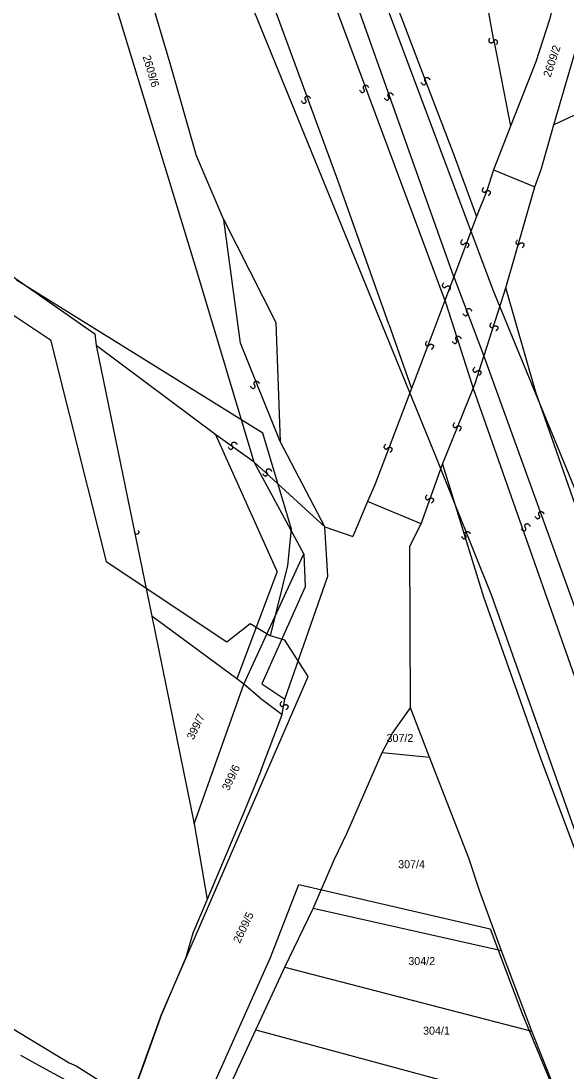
# Model space of a CAD drawing. Extents: x -581999 to -572728, y -1219553 to -1212032.
# Drawn here: x -576787.2 to -576650.9, y -1214668.1 to -1214405.7 of the extents above; entities that cross this region are included whole.
import ezdxf

# ---------------------------------------------------------------- set-up
doc = ezdxf.new("R2010")
doc.units = 0
for name, color, linetype in [('Vrstva 1', 7, 'Continuous'), ('Vrstva 2', 7, 'Continuous'), ('Vrstva 4', 7, 'Continuous'), ('Vrstva 6', 7, 'Continuous'), ('Vrstva 60', 7, 'Continuous'), ('Vrstva 61', 7, 'Continuous'), ('Vrstva 63', 7, 'Continuous')]:
    doc.layers.add(name, color=color, linetype=linetype)

msp = doc.modelspace()

# ---------------------------------------------------------------- linework, layer by layer
at = {"layer": 'Vrstva 1'}
for p, q in [((-576665.058, -1214432.044), (-576669.284, -1214442.909)), ((-576657.33, -1214442.797), (-576654.176, -1214431.639)), ((-576841.433, -1214433.289), (-576768.78, -1214483.891)), ((-576669.284, -1214442.909), (-576658.942, -1214447.135)), ((-576658.942, -1214447.135), (-576657.33, -1214442.797)), ((-576728.992, -1214515.97), (-576743.056, -1214469.028)), ((-576738.615, -1214509.144), (-576768.492, -1214486.861)), ((-576723.292, -1214543.26), (-576738.615, -1214509.144)), ((-576711.36, -1214532.16), (-576722.532, -1214510.803)), ((-576716.648, -1214538.906), (-576728.992, -1214515.97)), ((-576700.694, -1214525.818), (-576704.409, -1214534.566)), ((-576687.365, -1214531.39), (-576700.694, -1214525.818)), ((-576690.147, -1214536.969), (-576687.365, -1214531.39)), ((-576710.651, -1214544.47), (-576711.36, -1214532.16)), ((-576711.36, -1214532.16), (-576704.409, -1214534.566)), ((-576731.578, -1214571.418), (-576716.648, -1214538.906)), ((-576716.648, -1214538.906), (-576716.326, -1214547.132)), ((-576723.292, -1214543.26), (-576733.351, -1214570.088)), ((-576721.378, -1214575.225), (-576710.651, -1214544.47)), ((-576716.326, -1214547.132), (-576727.123, -1214571.384)), ((-576733.351, -1214570.088), (-576754.592, -1214554.423)), ((-576731.578, -1214571.418), (-576733.351, -1214570.088)), ((-576743.992, -1214606.352), (-576731.578, -1214571.418)), ((-576727.676, -1214574.745), (-576731.578, -1214571.418)), ((-576727.123, -1214571.384), (-576721.378, -1214575.225)), ((-576727.676, -1214574.745), (-576722.001, -1214579.07)), ((-576727.374, -1214593.136), (-576722.001, -1214579.07)), ((-576697.101, -1214588.549), (-576685.225, -1214589.701)), ((-576727.374, -1214593.136), (-576731.416, -1214603.094))]:
    msp.add_line(p, q, dxfattribs=at)
for points in [[(-576736.625, -1214455.455), (-576743.438, -1214439.383), (-576750.038, -1214416.314), (-576754.87, -1214399.685), (-576767.342, -1214369.142), (-576778.673, -1214340.214)], [(-576652.542, -1214395.842), (-576653.351, -1214397.756), (-576655.32, -1214405.341), (-576658.739, -1214415.963), (-576665.058, -1214432.044)], [(-576654.176, -1214431.639), (-576643.666, -1214395.435)], [(-576743.056, -1214469.028), (-576764.003, -1214400.443)], [(-576647.979, -1214428.742), (-576654.176, -1214431.639)], [(-576736.625, -1214455.455), (-576723.586, -1214481.108), (-576722.532, -1214510.803)], [(-576768.78, -1214483.891), (-576768.492, -1214486.861), (-576754.592, -1214554.423)], [(-576689.973, -1214577.393), (-576690.147, -1214536.969)], [(-576754.592, -1214554.423), (-576743.992, -1214606.352), (-576740.759, -1214625.287)], [(-576705.863, -1214608.787), (-576697.101, -1214588.549), (-576694.473, -1214583.714), (-576689.973, -1214577.393)], [(-576675.455, -1214614.919), (-576685.225, -1214589.701), (-576689.973, -1214577.393)], [(-576731.416, -1214603.094), (-576740.759, -1214625.287), (-576744.322, -1214633.706), (-576746.084, -1214639.784), (-576752.189, -1214654.004)], [(-576709.019, -1214615.388), (-576705.863, -1214608.787)], [(-576714.288, -1214627.492), (-576709.019, -1214615.388)], [(-576672.694, -1214623.268), (-576675.455, -1214614.919)], [(-576667.241, -1214638.092), (-576672.694, -1214623.268)], [(-576721.355, -1214642.169), (-576714.288, -1214627.492)], [(-576667.241, -1214638.092), (-576714.288, -1214627.492)], [(-576828.803, -1214633.616), (-576775.229, -1214666.079)], [(-576659.701, -1214658.135), (-576667.241, -1214638.092)], [(-576728.632, -1214657.823), (-576721.355, -1214642.169)], [(-576721.355, -1214642.169), (-576659.701, -1214658.135)], [(-576752.189, -1214654.004), (-576756.7, -1214666.546), (-576759.891, -1214675.423), (-576760.601, -1214678.085), (-576763.438, -1214684.073), (-576771.308, -1214703.886), (-576782.05, -1214729.442), (-576782.237, -1214730.651), (-576783.884, -1214733.753), (-576787.143, -1214737.716)], [(-576735.374, -1214672.395), (-576728.632, -1214657.823)], [(-576728.632, -1214657.823), (-576651.726, -1214678.66)], [(-576651.726, -1214678.66), (-576653.907, -1214672.871), (-576659.701, -1214658.135)], [(-576787.336, -1214664.153), (-576782.858, -1214666.644), (-576775.193, -1214670.803)], [(-576775.229, -1214666.079), (-576773.474, -1214666.814)], [(-576773.474, -1214666.814), (-576759.891, -1214675.423)]]:
    msp.add_lwpolyline(points, dxfattribs=at)
at = {"layer": 'Vrstva 4'}
for p, q in [((-576669.284, -1214442.909), (-576670.9, -1214448.128)), ((-576666.227, -1214472.419), (-576658.942, -1214447.135)), ((-576732.419, -1214486.267), (-576736.625, -1214455.455)), ((-576673.538, -1214454.62), (-576679.2, -1214469.68)), ((-576681.417, -1214475.577), (-576684.183, -1214482.935)), ((-576684.183, -1214482.935), (-576689.726, -1214497.575)), ((-576722.532, -1214510.803), (-576732.419, -1214486.267)), ((-576671.674, -1214489.518), (-576627.247, -1214612.521)), ((-576689.726, -1214497.575), (-576698.928, -1214521.615)), ((-576728.992, -1214515.97), (-576738.615, -1214509.144)), ((-576687.365, -1214531.39), (-576681.986, -1214516.454)), ((-576698.928, -1214521.615), (-576700.694, -1214525.818)), ((-576722.001, -1214579.07), (-576721.378, -1214575.225))]:
    msp.add_line(p, q, dxfattribs=at)
for points in [[(-576695.42, -1214481.483), (-576708.354, -1214444.843), (-576732.445, -1214379.251), (-576741.562, -1214353.783)], [(-576722.587, -1214364.894), (-576722.525, -1214365.043), (-576681.417, -1214475.577)], [(-576714.855, -1214369.421), (-576714.341, -1214370.63), (-576679.23, -1214469.601), (-576679.2, -1214469.68)], [(-576703.111, -1214376.298), (-576685.76, -1214422.005), (-576679.444, -1214438.469)], [(-576669.081, -1214411.003), (-576672.826, -1214390.236)], [(-576669.081, -1214411.003), (-576665.058, -1214432.044)], [(-576679.444, -1214438.469), (-576673.538, -1214454.62)], [(-576670.9, -1214448.128), (-576673.538, -1214454.62)], [(-576679.2, -1214469.68), (-576681.417, -1214475.577)], [(-576679.2, -1214469.68), (-576672.272, -1214487.863), (-576671.674, -1214489.518)], [(-576671.674, -1214489.518), (-576671.599, -1214489.28), (-576666.227, -1214472.419)], [(-576658.753, -1214498.232), (-576666.227, -1214472.419)], [(-576681.417, -1214475.577), (-576681.184, -1214476.203), (-576674.713, -1214496.456), (-576674.33, -1214497.547)], [(-576695.42, -1214481.483), (-576689.726, -1214497.575)], [(-576674.33, -1214497.547), (-576673.824, -1214496.298), (-576671.674, -1214489.518)], [(-576681.986, -1214516.454), (-576674.33, -1214497.547)], [(-576674.33, -1214497.547), (-576605.948, -1214692.177), (-576571.694, -1214798.924)], [(-576641.82, -1214546.828), (-576658.753, -1214498.232)], [(-576711.36, -1214532.16), (-576728.992, -1214515.97)], [(-576681.986, -1214516.454), (-576671.784, -1214549.631), (-576657.607, -1214589.726), (-576644.344, -1214625.283), (-576634.503, -1214654.353), (-576624.42, -1214681.267), (-576606.888, -1214730.97), (-576592.761, -1214772.572), (-576581.169, -1214807.417), (-576570.463, -1214842.205)]]:
    msp.add_lwpolyline(points, dxfattribs=at)
at = {"layer": 'Vrstva 6'}
for points, degree in [([(-576668.446, -1214411.604), (-576668.095, -1214410.825), (-576668.724, -1214410.397), (-576669.105, -1214410.541), (-576669.275, -1214410.923), (-576669.513, -1214411.169), (-576669.803, -1214411.251), (-576670.032, -1214411.223), (-576670.264, -1214411.089), (-576670.425, -1214410.759), (-576670.276, -1214410.166), (-576670.157, -1214410.027)], 2), ([(-576687.374, -1214421.089), (-576686.894, -1214421.796), (-576686.2, -1214421.485), (-576686.123, -1214421.085), (-576686.359, -1214420.74), (-576686.444, -1214420.408), (-576686.362, -1214420.118), (-576686.218, -1214419.938), (-576685.982, -1214419.81), (-576685.617, -1214419.846), (-576685.19, -1214420.285), (-576685.135, -1214420.458)], 2), ([(-576702.696, -1214423.01), (-576702.216, -1214423.717), (-576701.522, -1214423.406), (-576701.445, -1214423.006), (-576701.681, -1214422.661), (-576701.766, -1214422.329), (-576701.684, -1214422.039), (-576701.54, -1214421.859), (-576701.304, -1214421.731), (-576700.939, -1214421.767), (-576700.512, -1214422.206), (-576700.457, -1214422.379)], 2), ([(-576696.567, -1214424.931), (-576696.087, -1214425.638), (-576695.393, -1214425.327), (-576695.316, -1214424.927), (-576695.552, -1214424.582), (-576695.637, -1214424.25), (-576695.555, -1214423.96), (-576695.411, -1214423.78), (-576695.175, -1214423.652), (-576694.81, -1214423.688), (-576694.383, -1214424.127), (-576694.328, -1214424.3)], 2), ([(-576717.252, -1214425.7), (-576716.772, -1214426.407), (-576716.078, -1214426.096), (-576716.001, -1214425.696), (-576716.237, -1214425.351), (-576716.322, -1214425.019), (-576716.24, -1214424.729), (-576716.096, -1214424.549), (-576715.86, -1214424.421), (-576715.495, -1214424.457), (-576715.068, -1214424.896), (-576715.013, -1214425.069)], 2), ([(-576671.68, -1214447.316), (-576672.267, -1214447.938), (-576671.812, -1214448.547), (-576671.406, -1214448.535), (-576671.12, -1214448.23), (-576670.814, -1214448.076), (-576670.514, -1214448.092), (-576670.307, -1214448.194), (-576670.131, -1214448.397), (-576670.086, -1214448.761), (-576670.421, -1214449.273), (-576670.579, -1214449.365)], 2), ([(-576677.043, -1214460.379), (-576677.63, -1214461.001), (-576677.175, -1214461.61), (-576676.769, -1214461.598), (-576676.483, -1214461.293), (-576676.177, -1214461.139), (-576675.877, -1214461.155), (-576675.67, -1214461.257), (-576675.494, -1214461.46), (-576675.449, -1214461.824), (-576675.784, -1214462.336), (-576675.942, -1214462.428)], 2), ([(-576663.253, -1214460.379), (-576663.84, -1214461.001), (-576663.385, -1214461.61), (-576662.979, -1214461.598), (-576662.693, -1214461.293), (-576662.387, -1214461.139), (-576662.087, -1214461.155), (-576661.88, -1214461.257), (-576661.704, -1214461.46), (-576661.659, -1214461.824), (-576661.994, -1214462.336), (-576662.152, -1214462.428)], 2), ([(-576681.639, -1214471.136), (-576682.226, -1214471.758), (-576681.771, -1214472.367), (-576681.365, -1214472.355), (-576681.079, -1214472.05), (-576680.773, -1214471.896), (-576680.473, -1214471.912), (-576680.266, -1214472.014), (-576680.09, -1214472.217), (-576680.045, -1214472.581), (-576680.38, -1214473.093), (-576680.538, -1214473.185)], 2), ([(-576676.937, -1214478.815), (-576676.457, -1214479.522), (-576675.763, -1214479.211), (-576675.686, -1214478.811), (-576675.922, -1214478.466), (-576676.007, -1214478.134), (-576675.925, -1214477.844), (-576675.781, -1214477.664), (-576675.545, -1214477.536), (-576675.18, -1214477.572), (-576674.753, -1214478.011), (-576674.698, -1214478.184)], 2), ([(-576669.765, -1214481.125), (-576670.352, -1214481.747), (-576669.897, -1214482.356), (-576669.491, -1214482.344), (-576669.205, -1214482.039), (-576668.899, -1214481.885), (-576668.599, -1214481.901), (-576668.392, -1214482.003), (-576668.216, -1214482.206), (-576668.171, -1214482.57), (-576668.506, -1214483.082), (-576668.664, -1214483.174)], 2), ([(-576679.619, -1214485.731), (-576679.139, -1214486.438), (-576678.445, -1214486.127), (-576678.368, -1214485.727), (-576678.604, -1214485.382), (-576678.689, -1214485.05), (-576678.607, -1214484.76), (-576678.463, -1214484.58), (-576678.227, -1214484.452), (-576677.862, -1214484.488), (-576677.435, -1214484.927), (-576677.38, -1214485.1)], 2), ([(-576685.853, -1214485.736), (-576686.44, -1214486.358), (-576685.985, -1214486.967), (-576685.579, -1214486.955), (-576685.293, -1214486.65), (-576684.987, -1214486.496), (-576684.687, -1214486.512), (-576684.48, -1214486.614), (-576684.304, -1214486.817), (-576684.259, -1214487.181), (-576684.594, -1214487.693), (-576684.752, -1214487.785)], 2), ([(-576673.979, -1214492.267), (-576674.566, -1214492.889), (-576674.111, -1214493.498), (-576673.705, -1214493.486), (-576673.419, -1214493.181), (-576673.113, -1214493.027), (-576672.813, -1214493.043), (-576672.606, -1214493.145), (-576672.43, -1214493.348), (-576672.385, -1214493.712), (-576672.72, -1214494.224), (-576672.878, -1214494.316)], 2), ([(-576729.986, -1214496.968), (-576729.506, -1214497.675), (-576728.812, -1214497.364), (-576728.735, -1214496.964), (-576728.971, -1214496.619), (-576729.056, -1214496.287), (-576728.974, -1214495.997), (-576728.83, -1214495.817), (-576728.594, -1214495.689), (-576728.229, -1214495.725), (-576727.802, -1214496.164), (-576727.747, -1214496.337)], 2), ([(-576678.958, -1214506.098), (-576679.545, -1214506.72), (-576679.09, -1214507.329), (-576678.684, -1214507.317), (-576678.398, -1214507.012), (-576678.092, -1214506.858), (-576677.792, -1214506.874), (-576677.585, -1214506.976), (-576677.409, -1214507.179), (-576677.364, -1214507.543), (-576677.699, -1214508.055), (-576677.857, -1214508.147)], 2), ([(-576735.556, -1214512.203), (-576735.076, -1214512.91), (-576734.382, -1214512.599), (-576734.305, -1214512.199), (-576734.541, -1214511.854), (-576734.626, -1214511.522), (-576734.544, -1214511.232), (-576734.4, -1214511.052), (-576734.164, -1214510.924), (-576733.799, -1214510.96), (-576733.372, -1214511.399), (-576733.317, -1214511.572)], 2), ([(-576696.195, -1214511.477), (-576696.782, -1214512.099), (-576696.327, -1214512.708), (-576695.921, -1214512.696), (-576695.635, -1214512.391), (-576695.329, -1214512.237), (-576695.029, -1214512.253), (-576694.822, -1214512.355), (-576694.646, -1214512.558), (-576694.601, -1214512.922), (-576694.936, -1214513.434), (-576695.094, -1214513.526)], 2), ([(-576726.922, -1214518.87), (-576726.442, -1214519.577), (-576725.748, -1214519.266), (-576725.671, -1214518.866), (-576725.907, -1214518.521), (-576725.992, -1214518.189), (-576725.91, -1214517.899), (-576725.766, -1214517.719), (-576725.53, -1214517.591), (-576725.165, -1214517.627), (-576724.738, -1214518.066), (-576724.683, -1214518.239)], 2), ([(-576685.853, -1214524.155), (-576686.44, -1214524.777), (-576685.985, -1214525.386), (-576685.579, -1214525.374), (-576685.293, -1214525.069), (-576684.987, -1214524.915), (-576684.687, -1214524.931), (-576684.48, -1214525.033), (-576684.304, -1214525.236), (-576684.259, -1214525.6), (-576684.594, -1214526.112), (-576684.752, -1214526.204)], 2), ([(-576658.934, -1214529.529), (-576658.454, -1214530.236), (-576657.76, -1214529.925), (-576657.683, -1214529.525), (-576657.919, -1214529.18), (-576658.004, -1214528.848), (-576657.922, -1214528.558), (-576657.778, -1214528.378), (-576657.542, -1214528.25), (-576657.177, -1214528.286), (-576656.75, -1214528.725), (-576656.695, -1214528.898)], 2), ([(-576662.382, -1214532.602), (-576661.902, -1214533.309), (-576661.208, -1214532.998), (-576661.131, -1214532.598), (-576661.367, -1214532.253), (-576661.452, -1214531.921), (-576661.37, -1214531.631), (-576661.226, -1214531.451), (-576660.99, -1214531.323), (-576660.625, -1214531.359), (-576660.198, -1214531.798), (-576660.143, -1214531.971)], 2), ([(-576758.969, -1214533.509), (-576758.414, -1214534.159), (-576757.759, -1214533.774), (-576757.726, -1214533.373), (-576757.902, -1214533.164), (-576757.966, -1214533.063)], 3), ([(-576677.32, -1214534.523), (-576676.84, -1214535.23), (-576676.146, -1214534.919), (-576676.069, -1214534.519), (-576676.305, -1214534.174), (-576676.39, -1214533.842), (-576676.308, -1214533.552), (-576676.164, -1214533.372), (-576675.928, -1214533.244), (-576675.563, -1214533.28), (-576675.136, -1214533.719), (-576675.081, -1214533.892)], 2), ([(-576722.148, -1214575.79), (-576722.735, -1214576.412), (-576722.28, -1214577.021), (-576721.874, -1214577.009), (-576721.588, -1214576.704), (-576721.282, -1214576.55), (-576720.982, -1214576.566), (-576720.775, -1214576.668), (-576720.599, -1214576.871), (-576720.554, -1214577.235), (-576720.889, -1214577.747), (-576721.047, -1214577.839)], 2)]:
    msp.add_open_spline(points, degree=degree, dxfattribs=at)
at = {"layer": 'Vrstva 60'}
for p, q in [((-576928.05, -1214386.89), (-576779.92, -1214485.4)), ((-576726.85, -1214508.69), (-576788.34, -1214470.46)), ((-576779.92, -1214485.4), (-576765.94, -1214540.79)), ((-576719.71, -1214532.71), (-576726.85, -1214508.69)), ((-576720.62, -1214541.8), (-576719.71, -1214532.71)), ((-576765.94, -1214540.79), (-576735.83, -1214560.84)), ((-576724.98, -1214559.4), (-576720.62, -1214541.8)), ((-576735.83, -1214560.84), (-576730.02, -1214556.33)), ((-576730.02, -1214556.33), (-576724.98, -1214559.4))]:
    msp.add_line(p, q, dxfattribs=at)
at = {"layer": 'Vrstva 61'}
for p, q in [((-576721.347, -1214560.491), (-576724.98, -1214559.4)), ((-576715.582, -1214569.545), (-576721.347, -1214560.491)), ((-576752.189, -1214654.004), (-576715.582, -1214569.545)), ((-576724.97, -1214639.77), (-576717.88, -1214621.53)), ((-576717.88, -1214621.53), (-576670.14, -1214632.62)), ((-576670.14, -1214632.62), (-576662.19, -1214653.56)), ((-576745.39, -1214685.5), (-576724.97, -1214639.77)), ((-576759.891, -1214675.423), (-576752.189, -1214654.004)), ((-576662.19, -1214653.56), (-576653.53, -1214674.4))]:
    msp.add_line(p, q, dxfattribs=at)
at = {"layer": 'Vrstva 63'}
for p, q in [((-576669.37, -1214473.018), (-576697.05, -1214399.072)), ((-576683.62, -1214514.746), (-576729.794, -1214401.397)), ((-576644.143, -1214534.412), (-576669.37, -1214473.018)), ((-576669.712, -1214549.4), (-576683.62, -1214514.746)), ((-576624.305, -1214677.782), (-576669.712, -1214549.4))]:
    msp.add_line(p, q, dxfattribs=at)

# ---------------------------------------------------------------- texts
at = {"layer": 'Vrstva 2'}
for s, rotation, p in [('2609/2', 71.76771, (-576655.037, -1214419.957)), ('2609/6', 286.33843, (-576756.889, -1214414.611)), ('399/7', 64.2848, (-576744.173, -1214585.518)), ('399/6', 64.2848, (-576735.383, -1214598.238)), ('2609/5', 64.2848, (-576732.611, -1214636.366))]:
    msp.add_text(s, height=2, rotation=rotation, dxfattribs=at).set_placement(p)
for s, p in [('307/2', (-576695.971, -1214585.89)), ('307/4', (-576693.081, -1214617.447)), ('304/2', (-576690.533, -1214641.655)), ('304/1', (-576686.858, -1214659.037))]:
    msp.add_text(s, height=2, dxfattribs=at).set_placement(p)

doc.saveas('drawing.dxf')
